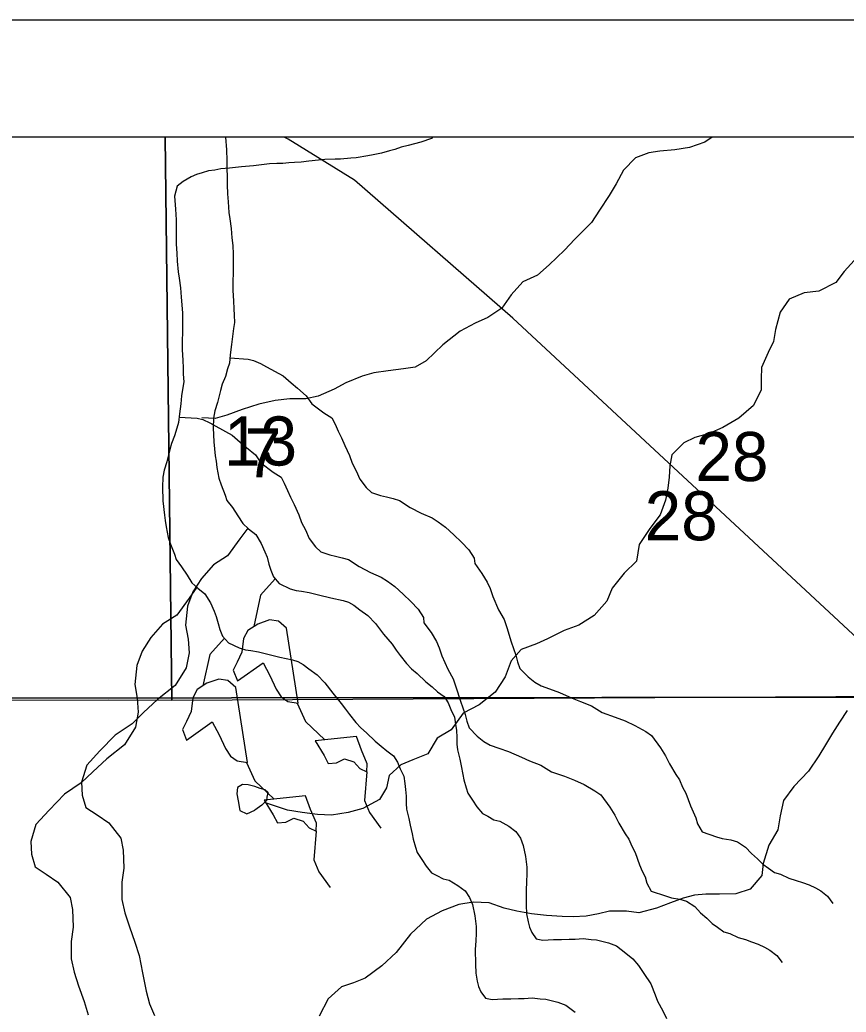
# Model space of a CAD drawing. Extents: x -21.1 to 50.3, y -4.9 to 22.1.
# Drawn here: x 4.756 to 5.461, y 20.154 to 21 of the extents above; entities that cross this region are included whole.
import ezdxf

# ---------------------------------------------------------------- set-up
doc = ezdxf.new("R2010")
doc.units = 0
for name, color, linetype in [('GM_X_Corporation', 7, 'Continuous'), ('GM_X_County', 7, 'Continuous'), ('GM_X_Minor_Lake', 7, 'Continuous'), ('GM_X_Minor_River', 7, 'Continuous'), ('GM_X_Rail_Line', 7, 'Continuous'), ('GM_X_Rail_Line_Text', 7, 'Continuous'), ('GM_X_Section_Text', 7, 'Continuous'), ('SH_Cut_Line', 7, 'Continuous'), ('SH_Data', 7, 'Continuous')]:
    doc.layers.add(name, color=color, linetype=linetype)

msp = doc.modelspace()

# ---------------------------------------------------------------- linework, layer by layer
at = {"layer": 'GM_X_Corporation'}
for points in [[(4.88034, 20.9), (3.86779, 20.9), (3.87379, 20.41727), (4.83231, 20.42025), (4.88576, 20.41997)], [(5.88454, 20.9), (4.88034, 20.9), (4.88576, 20.41997), (5.86397, 20.4254), (5.88596, 20.42484)]]:
    msp.add_lwpolyline(points, close=True, dxfattribs=at)
at = {"layer": 'GM_X_County'}
msp.add_lwpolyline([(8.9, 14.74638), (8.9, 20.9), (2.1, 20.9), (2.1, 14.1), (8.89319, 14.1)], dxfattribs=at)
at = {"layer": 'GM_X_Minor_Lake'}
for points in [[(4.98378, 20.48126), (4.97688, 20.48725), (4.96929, 20.48831), (4.95908, 20.48479), (4.9508, 20.47939), (4.94709, 20.47252), (4.9457, 20.46073), (4.94162, 20.45234), (4.93829, 20.44548), (4.9418, 20.43641), (4.96363, 20.45182), (4.96944, 20.44088), (4.97488, 20.42917), (4.97912, 20.42277), (4.98486, 20.41866), (4.9936, 20.41723)], [(4.9936, 20.41723), (4.98378, 20.48126)], [(4.94049, 20.43074), (4.93359, 20.43674), (4.926, 20.43779), (4.9158, 20.43427), (4.90751, 20.42887), (4.9038, 20.422), (4.90241, 20.41022), (4.89834, 20.40183), (4.895, 20.39496), (4.89851, 20.38589), (4.92034, 20.40131), (4.92615, 20.39036), (4.93159, 20.37866), (4.93583, 20.37225), (4.94157, 20.36814), (4.95031, 20.36672)], [(4.95031, 20.36672), (4.94049, 20.43074)], [(5.00799, 20.38513), (5.01571, 20.37269), (5.0192, 20.3659), (5.0264, 20.36635), (5.03319, 20.36984), (5.04118, 20.36727), (5.04617, 20.36163), (5.05228, 20.35866), (5.05258, 20.3655), (5.04752, 20.37721), (5.04321, 20.38892)], [(5.04321, 20.38892), (5.00799, 20.38513)], [(4.9647, 20.33461), (4.97242, 20.32218), (4.97591, 20.31538), (4.98311, 20.31584), (4.9899, 20.31933), (4.99789, 20.31676), (5.00288, 20.31112), (5.00899, 20.30815), (5.00929, 20.31498), (5.00423, 20.32669), (4.99992, 20.33841)], [(4.99992, 20.33841), (4.9647, 20.33461)]]:
    msp.add_lwpolyline(points, dxfattribs=at)
at = {"layer": 'GM_X_Minor_River'}
for points in [[(5.10826, 20.9), (5.10727, 20.89878), (5.09815, 20.89568), (5.08751, 20.89297), (5.08143, 20.89141), (5.07611, 20.88949), (5.07155, 20.88832), (5.06471, 20.88638), (5.05749, 20.88482), (5.05292, 20.88404), (5.04303, 20.88246), (5.03847, 20.88206), (5.02972, 20.88125), (5.02515, 20.88122), (5.0164, 20.8808), (5.0027, 20.87958), (4.99623, 20.87878), (4.99052, 20.87837), (4.98558, 20.87797), (4.98063, 20.87756), (4.9753, 20.87753), (4.96922, 20.87711), (4.95552, 20.87552), (4.94525, 20.8747), (4.93498, 20.8735), (4.92775, 20.87308), (4.92242, 20.87192), (4.9171, 20.87113), (4.91178, 20.86958), (4.90684, 20.86803), (4.90228, 20.86611), (4.89545, 20.86227), (4.89052, 20.85806), (4.88829, 20.84969), (4.88911, 20.83868), (4.88954, 20.82956), (4.88966, 20.80867), (4.89008, 20.80107), (4.8905, 20.79424), (4.89131, 20.78512), (4.89211, 20.77981), (4.8933, 20.77146), (4.89372, 20.76348), (4.89452, 20.75703), (4.89494, 20.74981), (4.89497, 20.74374), (4.89503, 20.73348), (4.89469, 20.72664), (4.89473, 20.71866), (4.89516, 20.70993), (4.89558, 20.70309), (4.89561, 20.69777), (4.89603, 20.69131), (4.89529, 20.68637), (4.89419, 20.67953), (4.89347, 20.67268), (4.89238, 20.66394), (4.89165, 20.65672), (4.89016, 20.65177), (4.88829, 20.6453), (4.88566, 20.63883), (4.88417, 20.6335)], [(5.34661, 20.9), (5.3403, 20.89572), (5.3274, 20.89117), (5.31489, 20.88927), (5.302, 20.88813), (5.29252, 20.88662), (5.28115, 20.88244), (5.27091, 20.87182), (5.26484, 20.86006), (5.25877, 20.8502), (5.25042, 20.83769), (5.24359, 20.82707), (5.22955, 20.81304), (5.22083, 20.80355), (5.20756, 20.79104), (5.19769, 20.78231), (5.18518, 20.77662), (5.17532, 20.76562), (5.16735, 20.75425), (5.15522, 20.74628), (5.1446, 20.74135), (5.13171, 20.73452), (5.11692, 20.72276), (5.10288, 20.70911), (5.0934, 20.7038), (5.08354, 20.70228), (5.07028, 20.70076), (5.05814, 20.69887), (5.04829, 20.69621), (5.03426, 20.69052), (5.0244, 20.68521), (5.01075, 20.67914), (5.00013, 20.67687), (4.98648, 20.67686), (4.97397, 20.67534), (4.95994, 20.67231), (4.94592, 20.66776), (4.93265, 20.66283), (4.92279, 20.66017), (4.91141, 20.66055)], [(4.93159, 20.9), (4.9324, 20.8892), (4.93283, 20.88008), (4.93295, 20.85919), (4.93337, 20.85159), (4.93379, 20.84475), (4.9346, 20.83564), (4.9354, 20.83033), (4.93658, 20.82198), (4.93701, 20.814), (4.93781, 20.80755), (4.93823, 20.80033), (4.93826, 20.79425), (4.93832, 20.78399), (4.93798, 20.77716), (4.93802, 20.76918), (4.93845, 20.76044), (4.93887, 20.7536), (4.9389, 20.74829), (4.93932, 20.74183), (4.93858, 20.73689), (4.93748, 20.73004), (4.93676, 20.7232), (4.93566, 20.71446), (4.93494, 20.70724), (4.93345, 20.70229), (4.93158, 20.69582), (4.92895, 20.68935), (4.92746, 20.68402)], [(5.46761, 20.79486), (5.45927, 20.78537), (5.45206, 20.77589), (5.43765, 20.76869), (5.42514, 20.76717), (5.41225, 20.76185), (5.40466, 20.75086), (5.40048, 20.73607), (5.39896, 20.72583), (5.39441, 20.71634), (5.38872, 20.70345), (5.38833, 20.69397), (5.38832, 20.68449), (5.38187, 20.67121), (5.36936, 20.66021), (5.3557, 20.65225), (5.34395, 20.64732), (5.33182, 20.6439), (5.32234, 20.63935), (5.3121, 20.62911), (5.31058, 20.61963), (5.30981, 20.61015), (5.30867, 20.60066), (5.30677, 20.59042), (5.30221, 20.57791), (5.29349, 20.56615), (5.28438, 20.5525), (5.2821, 20.53846), (5.27148, 20.52822), (5.26123, 20.51533), (5.25668, 20.50433), (5.24606, 20.49219), (5.23279, 20.48385), (5.22027, 20.47929), (5.20624, 20.47209), (5.19676, 20.46792), (5.18387, 20.46298), (5.17515, 20.4535), (5.17021, 20.43985), (5.16148, 20.42657), (5.14783, 20.41595), (5.13418, 20.40875), (5.12394, 20.39471), (5.11218, 20.38751), (5.10421, 20.37423), (5.09132, 20.36892), (5.08108, 20.36475), (5.07122, 20.35565), (5.06894, 20.34503), (5.06287, 20.33516), (5.04884, 20.32758), (5.03633, 20.32416), (5.02192, 20.32189), (5.01017, 20.32226), (4.9969, 20.32416), (4.98439, 20.32606), (4.96492, 20.33252)], [(4.93539, 20.71173), (4.95091, 20.71074), (4.95548, 20.70963), (4.96159, 20.707), (4.96656, 20.70399), (4.98068, 20.69647), (4.98757, 20.69043), (4.99292, 20.6859), (5.00057, 20.67949), (5.00518, 20.67268), (5.0155, 20.66476), (5.02237, 20.66061), (5.02507, 20.65531), (5.02777, 20.64925), (5.03046, 20.64356), (5.03354, 20.63712), (5.0374, 20.62841), (5.03972, 20.62196), (5.04318, 20.61552), (5.04627, 20.60832), (5.05164, 20.60113), (5.05623, 20.59698), (5.06386, 20.59436), (5.06881, 20.59325), (5.07453, 20.59176), (5.07987, 20.59027), (5.08904, 20.58424), (5.09858, 20.57936), (5.10774, 20.57523), (5.11309, 20.57184), (5.1192, 20.56732), (5.12647, 20.5609), (5.13298, 20.55448), (5.13911, 20.54805), (5.14371, 20.54086), (5.14412, 20.5363), (5.15026, 20.52798), (5.15487, 20.52041), (5.15718, 20.5151), (5.1595, 20.50827), (5.16451, 20.49691), (5.16913, 20.48857), (5.17145, 20.48175), (5.17533, 20.46961), (5.1792, 20.45824), (5.18075, 20.45255), (5.18268, 20.44686), (5.18958, 20.43968), (5.19531, 20.43515), (5.20066, 20.43214), (5.20791, 20.42952), (5.2163, 20.42653), (5.22736, 20.42165), (5.23423, 20.41866), (5.24377, 20.41491), (5.25294, 20.40926), (5.264, 20.40552), (5.27239, 20.40215), (5.28079, 20.3984), (5.28995, 20.39313), (5.29492, 20.38974), (5.30259, 20.37914), (5.30682, 20.37233), (5.31028, 20.36551), (5.31566, 20.35642), (5.31873, 20.35188), (5.32143, 20.34582), (5.32412, 20.34051), (5.32799, 20.3299), (5.3303, 20.32459), (5.33261, 20.31967), (5.33417, 20.31436), (5.33801, 20.30754), (5.35022, 20.30343), (5.35517, 20.30194), (5.36241, 20.30084), (5.36813, 20.29897), (5.37501, 20.29445), (5.37999, 20.28916), (5.38534, 20.28463), (5.38993, 20.2801), (5.39452, 20.2767), (5.39987, 20.27293), (5.40483, 20.27144), (5.41208, 20.26806), (5.41818, 20.2662), (5.42352, 20.26433), (5.42924, 20.26246), (5.43458, 20.25983), (5.43917, 20.2572), (5.4449, 20.25267), (5.44951, 20.24662)], [(4.92746, 20.68402), (4.92485, 20.67375), (4.92261, 20.66652), (4.9215, 20.66043), (4.92117, 20.65207), (4.92161, 20.6403), (4.92283, 20.62815), (4.92361, 20.62359), (4.9244, 20.61828), (4.92598, 20.60917), (4.92791, 20.60348), (4.93139, 20.59477), (4.93293, 20.59021), (4.93754, 20.58416), (4.94214, 20.57697), (4.94637, 20.57053), (4.95134, 20.566), (4.95746, 20.5611), (4.96207, 20.55353), (4.96515, 20.54632), (4.96708, 20.54178), (4.96864, 20.53571), (4.97019, 20.53078), (4.97251, 20.52509), (4.97749, 20.51942), (4.98665, 20.51491), (4.99199, 20.51342), (4.99656, 20.51269), (5.00304, 20.51158), (5.01104, 20.50973), (5.02133, 20.50713), (5.032, 20.50491), (5.03658, 20.50341), (5.04116, 20.50078), (5.04613, 20.49701), (5.05301, 20.49211), (5.05952, 20.4853), (5.06642, 20.47623), (5.0737, 20.46753), (5.07716, 20.46261), (5.08061, 20.45807), (5.08597, 20.45126), (5.09019, 20.44673), (5.09516, 20.44258), (5.10243, 20.4354), (5.10778, 20.43125), (5.11237, 20.42709), (5.11811, 20.42295), (5.12156, 20.41765), (5.12388, 20.41196), (5.12696, 20.40552), (5.12776, 20.39945), (5.12855, 20.39413), (5.12896, 20.38844), (5.12899, 20.38236), (5.1294, 20.37742), (5.13135, 20.36945), (5.13252, 20.36376), (5.13409, 20.35655), (5.13487, 20.352), (5.13682, 20.34517), (5.13836, 20.34062), (5.1422, 20.33456), (5.14604, 20.32889), (5.15064, 20.32321), (5.15522, 20.32096), (5.16057, 20.31795), (5.16552, 20.31684), (5.17316, 20.31232), (5.17928, 20.3078), (5.18311, 20.30212), (5.18543, 20.29605), (5.18739, 20.28657), (5.18858, 20.27746), (5.18862, 20.27138), (5.18827, 20.2653), (5.18793, 20.2577), (5.188, 20.24516), (5.18843, 20.23757), (5.18961, 20.23074), (5.19077, 20.22618), (5.1927, 20.22164), (5.19654, 20.21634), (5.20226, 20.21523), (5.21139, 20.21566), (5.21824, 20.2157), (5.22471, 20.21612), (5.22966, 20.21614), (5.23651, 20.21656), (5.24336, 20.21584), (5.24793, 20.21548), (5.25822, 20.21288), (5.26509, 20.21026), (5.27312, 20.20423), (5.27886, 20.19932), (5.28384, 20.19365), (5.28844, 20.18684), (5.2942, 20.17813), (5.29806, 20.16866), (5.29999, 20.16335), (5.30461, 20.15502)], [(4.8921, 20.66121), (4.90762, 20.66023), (4.9122, 20.65911), (4.9183, 20.65649), (4.92327, 20.65348), (4.93739, 20.64596), (4.94428, 20.63992), (4.94963, 20.63539), (4.95728, 20.62897), (4.96189, 20.62216), (4.97221, 20.61424), (4.97909, 20.6101), (4.98178, 20.60479), (4.98448, 20.59873), (4.98717, 20.59305), (4.99026, 20.58661), (4.99411, 20.57789), (4.99643, 20.57144), (4.99989, 20.565), (5.00298, 20.5578), (5.00835, 20.55061), (5.01294, 20.54646), (5.02057, 20.54384), (5.02552, 20.54273), (5.03124, 20.54125), (5.03658, 20.53975), (5.04575, 20.53373), (5.05529, 20.52884), (5.06445, 20.52471), (5.0698, 20.52132), (5.07591, 20.5168), (5.08318, 20.51038), (5.08969, 20.50396), (5.09582, 20.49754), (5.10042, 20.49034), (5.10083, 20.48579), (5.10697, 20.47746), (5.11158, 20.46989), (5.11389, 20.46458), (5.11621, 20.45776), (5.12123, 20.44639), (5.12584, 20.43806), (5.12816, 20.43123), (5.13204, 20.4191), (5.13591, 20.40772), (5.13746, 20.40203), (5.1394, 20.39634), (5.14629, 20.38916), (5.15202, 20.38464), (5.15737, 20.38163), (5.16462, 20.37901), (5.17301, 20.37602), (5.18408, 20.37114), (5.19094, 20.36814), (5.20048, 20.36439), (5.20965, 20.35874), (5.22071, 20.35501), (5.2291, 20.35163), (5.2375, 20.34788), (5.24666, 20.34261), (5.25163, 20.33922), (5.2593, 20.32863), (5.26353, 20.32181), (5.26699, 20.31499), (5.27237, 20.30591), (5.27544, 20.30136), (5.27814, 20.2953), (5.28084, 20.29), (5.2847, 20.27938), (5.28701, 20.27408), (5.28933, 20.26915), (5.29088, 20.26384), (5.29472, 20.25702), (5.30693, 20.25291), (5.31188, 20.25142), (5.31912, 20.25032), (5.32484, 20.24845), (5.33172, 20.24393), (5.3367, 20.23864), (5.34205, 20.23411), (5.34665, 20.22958), (5.35123, 20.22618), (5.35658, 20.22242), (5.36154, 20.22093), (5.36879, 20.21754), (5.37489, 20.21568), (5.38023, 20.21381), (5.38595, 20.21194), (5.3913, 20.20931), (5.39588, 20.20668), (5.40161, 20.20215), (5.40622, 20.1961)], [(4.88417, 20.6335), (4.88156, 20.62323), (4.87932, 20.616), (4.87821, 20.60992), (4.87788, 20.60156), (4.87832, 20.58978), (4.87954, 20.57763), (4.88032, 20.57308), (4.88111, 20.56776), (4.88269, 20.55866), (4.88462, 20.55297), (4.8881, 20.54425), (4.88964, 20.5397), (4.89425, 20.53365), (4.89885, 20.52645), (4.90308, 20.52002), (4.90805, 20.51549), (4.91417, 20.51058), (4.91878, 20.50301), (4.92187, 20.49581), (4.92379, 20.49126), (4.92535, 20.48519), (4.9269, 20.48026), (4.92922, 20.47457), (4.9342, 20.4689), (4.94336, 20.4644), (4.9487, 20.46291), (4.95327, 20.46217), (4.95975, 20.46107), (4.96775, 20.45921), (4.97804, 20.45661), (4.98871, 20.45439), (4.99329, 20.4529), (4.99787, 20.45026), (5.00284, 20.44649), (5.00972, 20.44159), (5.01623, 20.43479), (5.02313, 20.42571), (5.03041, 20.41701), (5.03387, 20.41209), (5.03732, 20.40755), (5.04269, 20.40075), (5.0469, 20.39621), (5.05187, 20.39206), (5.05914, 20.38488), (5.06449, 20.38073), (5.06909, 20.37658), (5.07482, 20.37243), (5.07827, 20.36713), (5.08059, 20.36145), (5.08367, 20.355), (5.08447, 20.34893), (5.08526, 20.34362), (5.08567, 20.33792), (5.0857, 20.33184), (5.08611, 20.32691), (5.08806, 20.31894), (5.08924, 20.31325), (5.0908, 20.30604), (5.09158, 20.30148), (5.09353, 20.29466), (5.09507, 20.29011), (5.09892, 20.28405), (5.10275, 20.27837), (5.10735, 20.2727), (5.11193, 20.27044), (5.11728, 20.26744), (5.12223, 20.26632), (5.12987, 20.26181), (5.13599, 20.25728), (5.13983, 20.2516), (5.14214, 20.24554), (5.1441, 20.23605), (5.14529, 20.22694), (5.14533, 20.22086), (5.14498, 20.21478), (5.14464, 20.20718), (5.14471, 20.19465), (5.14514, 20.18705), (5.14632, 20.18022), (5.14749, 20.17567), (5.14941, 20.17112), (5.15325, 20.16582), (5.15897, 20.16471), (5.1681, 20.16515), (5.17495, 20.16518), (5.18142, 20.1656), (5.18637, 20.16563), (5.19322, 20.16604), (5.20007, 20.16532), (5.20464, 20.16497), (5.21494, 20.16237), (5.2218, 20.15975), (5.22983, 20.15371)], [(4.95061, 20.56667), (4.94386, 20.55748), (4.9334, 20.54295), (4.92136, 20.53523), (4.91125, 20.52374), (4.90379, 20.51227), (4.89937, 20.50008), (4.89766, 20.48375), (4.89969, 20.47201), (4.90058, 20.46025), (4.89807, 20.44732), (4.88875, 20.43242), (4.87372, 20.4205), (4.86171, 20.40936), (4.85195, 20.39977), (4.83765, 20.39013), (4.82452, 20.37671), (4.81329, 20.36445), (4.8089, 20.34998), (4.8094, 20.33898), (4.81255, 20.32839), (4.8221, 20.32204), (4.83204, 20.31532), (4.84243, 20.30215), (4.84444, 20.29192), (4.84499, 20.27675), (4.84322, 20.26459), (4.84339, 20.24979), (4.84579, 20.23843), (4.84972, 20.22671), (4.85442, 20.21348), (4.85796, 20.20213), (4.86078, 20.18736), (4.86398, 20.17184), (4.86676, 20.16087), (4.87104, 20.15105)], [(4.97414, 20.52323), (4.96147, 20.50948), (4.95572, 20.48259)], [(4.90732, 20.51616), (4.90057, 20.50697), (4.89012, 20.49243), (4.87807, 20.48472), (4.86796, 20.47322), (4.8605, 20.46176), (4.85608, 20.44957), (4.85437, 20.43323), (4.8564, 20.42149), (4.85729, 20.40974), (4.85478, 20.39681), (4.84546, 20.38191), (4.83043, 20.36998), (4.81842, 20.35885), (4.80866, 20.34926), (4.79436, 20.33962), (4.78124, 20.32619), (4.77, 20.31393), (4.76561, 20.29946), (4.76611, 20.28847), (4.76926, 20.27787), (4.77881, 20.27152), (4.78875, 20.2648), (4.79914, 20.25163), (4.80115, 20.24141), (4.8017, 20.22623), (4.79994, 20.21407), (4.8001, 20.19927), (4.8025, 20.18792), (4.80643, 20.17619), (4.81113, 20.16296), (4.81467, 20.15162)], [(4.93085, 20.47272), (4.91818, 20.45896), (4.91243, 20.43208)], [(4.99281, 20.41736), (4.99984, 20.40174), (5.0163, 20.38603)], [(5.46172, 20.41105), (5.45527, 20.40119), (5.4492, 20.39171), (5.44313, 20.38185), (5.43744, 20.37237), (5.42871, 20.35947), (5.41619, 20.3462), (5.40747, 20.33444), (5.40443, 20.32116), (5.40253, 20.30941), (5.39493, 20.29613), (5.39, 20.28058), (5.38886, 20.27034), (5.37899, 20.25858), (5.36686, 20.25479), (5.35283, 20.25441), (5.34108, 20.25441), (5.33161, 20.25365), (5.32175, 20.25099), (5.31113, 20.2472), (5.299, 20.24265), (5.28421, 20.23847), (5.27359, 20.23999), (5.25919, 20.23999), (5.24971, 20.23771), (5.2391, 20.23582), (5.2281, 20.23506), (5.21862, 20.23544), (5.20536, 20.23619), (5.19247, 20.23771), (5.17996, 20.23998), (5.16935, 20.24264), (5.15646, 20.24719), (5.14281, 20.24756), (5.13068, 20.24567), (5.11627, 20.24036), (5.103, 20.23315), (5.08934, 20.22025), (5.0772, 20.2047), (5.06507, 20.19332), (5.05066, 20.1827), (5.0408, 20.17891), (5.03056, 20.17549), (5.01918, 20.16525), (5.01159, 20.15046)], [(4.94952, 20.36684), (4.95655, 20.35122), (4.97301, 20.33551)], [(5.05228, 20.35866), (5.05027, 20.33436), (5.05456, 20.32416), (5.06419, 20.3106)], [(4.96545, 20.3435), (4.96128, 20.34464), (4.95673, 20.34615), (4.95104, 20.34767), (4.94612, 20.34805), (4.94195, 20.34539), (4.94118, 20.34008), (4.94232, 20.33402), (4.94383, 20.32567), (4.9499, 20.32302), (4.95672, 20.32605)], [(4.96545, 20.3435), (4.96788, 20.34143), (4.96744, 20.33985), (4.96682, 20.33704), (4.96647, 20.33423), (4.96472, 20.3323), (4.9627, 20.33037), (4.95672, 20.32605)], [(5.00899, 20.30815), (5.00698, 20.28384), (5.01127, 20.27364), (5.0209, 20.26008)], [(5.30461, 20.15502), (5.30769, 20.14857)]]:
    msp.add_lwpolyline(points, dxfattribs=at)
at = {"layer": 'GM_X_Rail_Line'}
msp.add_lwpolyline([(8.7124, 19.43847), (8.63211, 19.49474), (8.55687, 19.56391), (8.48461, 19.63108), (8.43513, 19.68018), (7.76772, 19.77988), (6.96001, 19.8904), (6.09457, 20.00326), (6.00009, 20.01878), (5.95244, 20.04098), (5.91673, 20.06211), (5.889, 20.08519), (5.85137, 20.11828), (5.49069, 20.45383), (5.17674, 20.74571), (5.04158, 20.86318), (4.98505, 20.89838), (4.98159, 20.9)], dxfattribs=at)
at = {"layer": 'GM_X_Rail_Line_Text'}
for points in [[(8.9, 20.9), (2.80139, 20.9)], [(3.30961, 20.41539), (3.87473, 20.42102), (4.62093, 20.42151), (5.88332, 20.42279), (6.48301, 20.42563)], [(6.48301, 20.42563), (5.88332, 20.42279), (4.62093, 20.42151), (3.87473, 20.42102), (3.30961, 20.41539)]]:
    msp.add_lwpolyline(points, dxfattribs=at)
at = {"layer": 'SH_Cut_Line'}
msp.add_lwpolyline([(8.9, 16.40522), (8.9, 20.9), (2.1, 20.9)], dxfattribs=at)
at = {"layer": 'SH_Data'}
msp.add_line((2, 21), (9, 21), dxfattribs=at)

# ---------------------------------------------------------------- texts
at = {"layer": 'GM_X_Section_Text'}
for s, height, p in [('13', 0.041856, (4.93044, 20.61997)), ('7', 0.04186, (4.94804, 20.60984)), ('28', 0.041856, (5.33235, 20.60671)), ('28', 0.041856, (5.28906, 20.5562))]:
    msp.add_text(s, height=height, rotation=0.00001, dxfattribs=at).set_placement(p)

doc.saveas('drawing.dxf')
